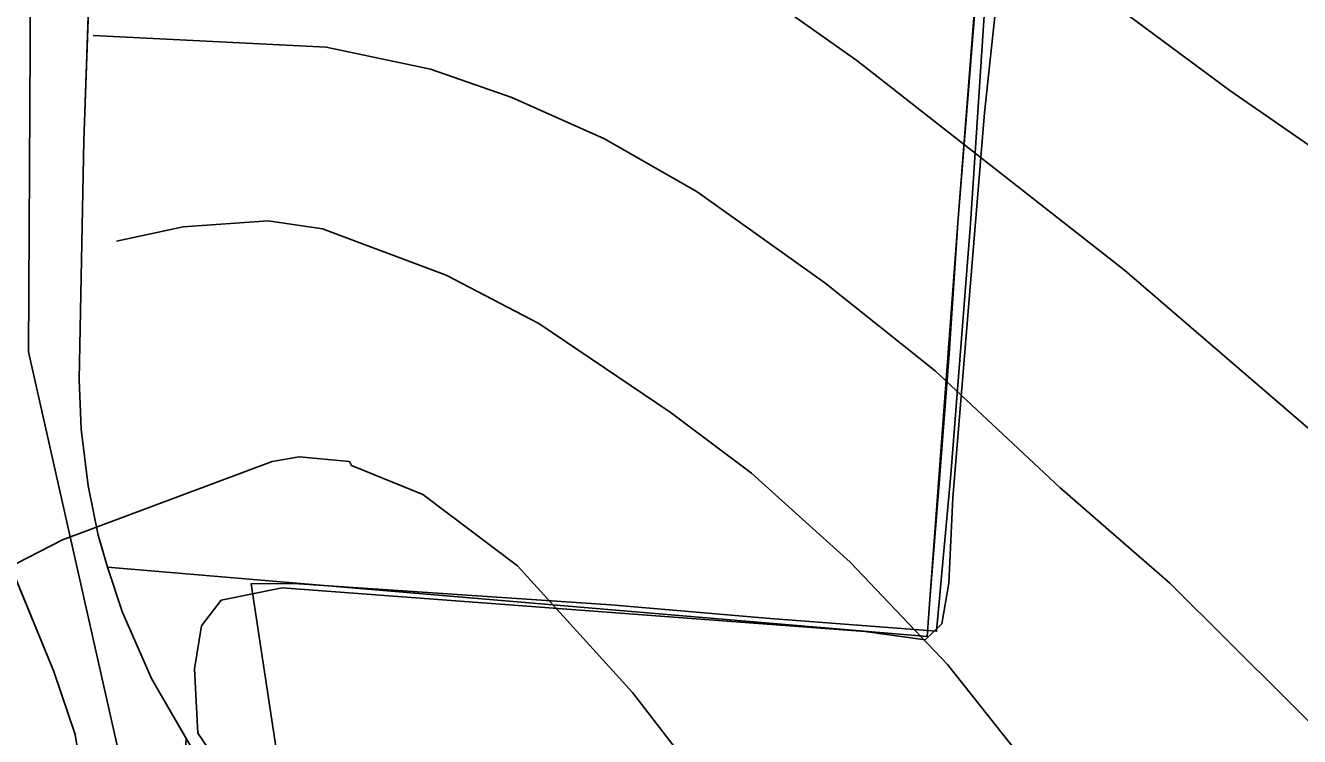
# Model space of a CAD drawing. Extents: x -662620 to -656370, y -1067090 to -1062990.
# Drawn here: x -658981.3 to -658792.9, y -1065759.2 to -1065654 of the extents above; entities that cross this region are included whole.
import ezdxf

# ---------------------------------------------------------------- set-up
doc = ezdxf.new("R2010")
doc.units = 0
for name, color, linetype in [('Agrotechnicka_opatreni_hrazkovani_a_dulkovani__mulcovani', 7, 'Continuous'), ('OBVOD_PÚ', 7, 'Continuous'), ('ORNÁ_PŮDA_-_STÁVAJÍCÍ', 7, 'Continuous'), ('OSTATNÍ_PLOCHA_-_STÁVAJÍCÍ', 7, 'Continuous'), ('SDELOVACÍ_VEDENÍ_-_PODZEMNÍ', 7, 'Continuous'), ('SILNICE_II__TŘÍDY_A_III__TŘÍDY', 7, 'Continuous'), ('VRSTEVNICE_ZDŮRAZNĚNÁ', 7, 'Continuous'), ('VRSTEVNICE_ZÁKLADNÍ', 7, 'Continuous')]:
    doc.layers.add(name, color=color, linetype=linetype)

msp = doc.modelspace()

# ---------------------------------------------------------------- linework, layer by layer
at = {"layer": 'Agrotechnicka_opatreni_hrazkovani_a_dulkovani__mulcovani'}
msp.add_lwpolyline([(-658662.77, -1066041.21), (-658696.34, -1066031.17), (-658719.89, -1066020.62), (-658742.94, -1066006.06), (-658761.98, -1065992.51), (-658803.73, -1065962.24), (-658840.81, -1065929.6), (-658858.85, -1065908.52), (-658881.9, -1065874.88), (-658907.95, -1065831.7), (-658934.01, -1065793.04), (-658941.83, -1065779.29), (-658955.86, -1065758.71), (-658956.36, -1065749.17), (-658955.3, -1065742.8), (-658952.4, -1065739), (-658943.4, -1065737.2), (-658857.14, -1065743.64), (-658848.3, -1065744.9), (-658845.8, -1065742.5), (-658844.8, -1065736.5), (-658844.2, -1065723.9), (-658839.5, -1065666.9), (-658836.3, -1065637)], dxfattribs=at)
at = {"layer": 'OBVOD_PÚ'}
for points in [[(-658972.73, -1065671.08), (-658971.19, -1065628.2)], [(-658839.94, -1065638.25), (-658843.43, -1065683.19)], [(-658973.43, -1065706.38), (-658972.73, -1065671.08)], [(-658843.43, -1065683.19), (-658847.59, -1065738.93)], [(-658973.09, -1065713.72), (-658973.43, -1065706.38)], [(-658972.07, -1065722.09), (-658973.09, -1065713.72)], [(-658970.58, -1065729.4), (-658972.07, -1065722.09)], [(-658977.14, -1065749.6), (-658986.14, -1065727.79)], [(-658969.2, -1065734.15), (-658970.58, -1065729.4)], [(-658910.95, -1065739.08), (-658969.2, -1065734.15)], [(-658847.98, -1065744.41), (-658910.95, -1065739.08)], [(-658847.59, -1065738.93), (-658847.98, -1065744.41)], [(-658973.98, -1065758.91), (-658977.14, -1065749.6)], [(-658970.8, -1065778.31), (-658973.98, -1065758.91)]]:
    msp.add_lwpolyline(points, dxfattribs=at)
at = {"layer": 'ORNÁ_PŮDA_-_STÁVAJÍCÍ'}
for p, q in [((-658843.43, -1065683.19), (-658840.99, -1065652.52)), ((-658844.71, -1065702.57), (-658843.43, -1065683.19)), ((-658846.22, -1065721.75), (-658844.71, -1065702.57)), ((-658847.59, -1065738.93), (-658846.22, -1065721.75)), ((-658966.99, -1065740.87), (-658969.2, -1065734.15)), ((-658969.2, -1065734.15), (-658910.95, -1065739.08)), ((-658910.95, -1065739.08), (-658847.98, -1065744.41)), ((-658847.98, -1065744.41), (-658847.59, -1065738.93)), ((-658966.95, -1065740.94), (-658966.99, -1065740.87)), ((-658962.7, -1065750.59), (-658966.95, -1065740.94)), ((-658962.12, -1065751.63), (-658962.7, -1065750.59)), ((-658954.82, -1065764.2), (-658962.12, -1065751.63))]:
    msp.add_line(p, q, dxfattribs=at)
msp.add_lwpolyline([(-658954.82, -1065764.2), (-658962.12, -1065751.63), (-658962.7, -1065750.59), (-658966.95, -1065740.94), (-658966.99, -1065740.87), (-658969.2, -1065734.15), (-658910.95, -1065739.08), (-658847.98, -1065744.41), (-658847.59, -1065738.93), (-658846.22, -1065721.75), (-658844.71, -1065702.57), (-658843.43, -1065683.19), (-658840.99, -1065652.52)], dxfattribs=at)
at = {"layer": 'OSTATNÍ_PLOCHA_-_STÁVAJÍCÍ'}
for p, q in [((-658971.19, -1065628.2), (-658972.73, -1065671.08)), ((-658971.19, -1065628.2), (-658972.73, -1065671.08)), ((-658972.73, -1065671.08), (-658973.43, -1065706.38)), ((-658972.73, -1065671.08), (-658973.43, -1065706.38)), ((-658973.43, -1065706.38), (-658973.09, -1065713.72)), ((-658973.43, -1065706.38), (-658973.09, -1065713.72)), ((-658973.09, -1065713.72), (-658972.07, -1065722.09)), ((-658973.09, -1065713.72), (-658972.07, -1065722.09)), ((-658972.07, -1065722.09), (-658970.58, -1065729.4)), ((-658972.07, -1065722.09), (-658970.58, -1065729.4)), ((-658977.14, -1065749.6), (-658986.14, -1065727.79)), ((-658977.14, -1065749.6), (-658986.14, -1065727.79)), ((-658970.58, -1065729.4), (-658969.2, -1065734.15)), ((-658970.58, -1065729.4), (-658969.2, -1065734.15)), ((-658969.2, -1065734.15), (-658966.99, -1065740.87)), ((-658969.2, -1065734.15), (-658966.99, -1065740.87)), ((-658966.99, -1065740.87), (-658966.95, -1065740.94)), ((-658966.99, -1065740.87), (-658966.95, -1065740.94)), ((-658966.95, -1065740.94), (-658962.7, -1065750.59)), ((-658966.95, -1065740.94), (-658962.7, -1065750.59)), ((-658973.98, -1065758.91), (-658977.14, -1065749.6)), ((-658973.98, -1065758.91), (-658977.14, -1065749.6)), ((-658962.7, -1065750.59), (-658962.12, -1065751.63)), ((-658962.7, -1065750.59), (-658962.12, -1065751.63)), ((-658962.12, -1065751.63), (-658957.56, -1065759.49)), ((-658962.12, -1065751.63), (-658957.56, -1065759.49)), ((-658970.8, -1065778.31), (-658973.98, -1065758.91)), ((-658970.8, -1065778.31), (-658973.98, -1065758.91))]:
    msp.add_line(p, q, dxfattribs=at)
for points in [[(-658971.19, -1065628.2), (-658972.73, -1065671.08), (-658973.43, -1065706.38), (-658973.09, -1065713.72), (-658972.07, -1065722.09), (-658970.58, -1065729.4), (-658969.2, -1065734.15), (-658966.99, -1065740.87), (-658966.95, -1065740.94), (-658962.7, -1065750.59), (-658962.12, -1065751.63), (-658957.56, -1065759.49), (-658958.63, -1065777.77), (-658959.05, -1065783.35), (-658961, -1065789.59), (-658966.1, -1065803.15), (-658969.33, -1065810.44), (-658975.73, -1065820.48), (-658981.09, -1065825.16), (-658983.66, -1065827.68)], [(-658971.19, -1065628.2), (-658972.73, -1065671.08), (-658973.43, -1065706.38), (-658973.09, -1065713.72), (-658972.07, -1065722.09), (-658970.58, -1065729.4), (-658969.2, -1065734.15), (-658966.99, -1065740.87), (-658966.95, -1065740.94), (-658962.7, -1065750.59), (-658962.12, -1065751.63), (-658957.56, -1065759.49), (-658958.63, -1065777.77), (-658959.05, -1065783.35), (-658961, -1065789.59), (-658966.1, -1065803.15), (-658969.33, -1065810.44), (-658975.73, -1065820.48), (-658981.09, -1065825.16), (-658983.66, -1065827.68)], [(-658992.13, -1065818.03), (-658980.55, -1065804.75), (-658977.89, -1065800.69), (-658970.8, -1065778.31), (-658973.98, -1065758.91), (-658977.14, -1065749.6), (-658986.14, -1065727.79)], [(-658992.13, -1065818.03), (-658980.55, -1065804.75), (-658977.89, -1065800.69), (-658970.8, -1065778.31), (-658973.98, -1065758.91), (-658977.14, -1065749.6), (-658986.14, -1065727.79)]]:
    msp.add_lwpolyline(points, dxfattribs=at)
at = {"layer": 'SDELOVACÍ_VEDENÍ_-_PODZEMNÍ'}
for points in [[(-658844.5, -1065720.44), (-658841.57, -1065683.35), (-658838.6, -1065638.2), (-658837.82, -1065631.44), (-658846.36, -1065576.68), (-658854.09, -1065509.46), (-658854.33, -1065499.14), (-658853.92, -1065490.84), (-658850.39, -1065446.34), (-658845.97, -1065388.15), (-658842.75, -1065336.7), (-658841.47, -1065329.83), (-658842.58, -1065319), (-658843.74, -1065309.46), (-658843.91, -1065309.13), (-658845.66, -1065305.81), (-658848.69, -1065304.19), (-658856.85, -1065305.59), (-658867.29, -1065273.9), (-658882.81, -1065226.71), (-658883.74, -1065224.33), (-658885.41, -1065222.83), (-658904.95, -1065217.18), (-658910.86, -1065218.88)], [(-658844.5, -1065720.44), (-658841.57, -1065683.35), (-658838.6, -1065638.2), (-658837.82, -1065631.44), (-658846.36, -1065576.68), (-658854.09, -1065509.46), (-658854.33, -1065499.14), (-658853.92, -1065490.84), (-658850.39, -1065446.34), (-658845.97, -1065388.15), (-658842.75, -1065336.7), (-658841.47, -1065329.83), (-658842.58, -1065319), (-658843.74, -1065309.46), (-658843.91, -1065309.13), (-658845.66, -1065305.81), (-658848.69, -1065304.19), (-658856.85, -1065305.59), (-658867.29, -1065273.9), (-658882.81, -1065226.71), (-658883.74, -1065224.33), (-658885.41, -1065222.83), (-658904.95, -1065217.18), (-658910.86, -1065218.88)], [(-658955.13, -1065788.03), (-658942.24, -1065777.77), (-658942.29, -1065773.58), (-658944.18, -1065761.64), (-658947.98, -1065736.6), (-658941.68, -1065736.58), (-658894.76, -1065739.7), (-658871.21, -1065741.73), (-658846.58, -1065743.61), (-658844.5, -1065720.44)], [(-658955.13, -1065788.03), (-658942.24, -1065777.77), (-658942.29, -1065773.58), (-658944.18, -1065761.64), (-658947.98, -1065736.6), (-658941.68, -1065736.58), (-658894.76, -1065739.7), (-658871.21, -1065741.73), (-658846.58, -1065743.61), (-658844.5, -1065720.44)], [(-658955.13, -1065788.03), (-658942.24, -1065777.77), (-658942.29, -1065773.58), (-658944.18, -1065761.64), (-658947.98, -1065736.6), (-658941.68, -1065736.58), (-658894.76, -1065739.7), (-658871.21, -1065741.73), (-658846.58, -1065743.61), (-658844.5, -1065720.44)], [(-658955.13, -1065788.03), (-658942.24, -1065777.77), (-658942.29, -1065773.58), (-658944.18, -1065761.64), (-658947.98, -1065736.6), (-658941.68, -1065736.58), (-658894.76, -1065739.7), (-658871.21, -1065741.73), (-658846.58, -1065743.61), (-658844.5, -1065720.44)]]:
    msp.add_lwpolyline(points, dxfattribs=at)
at = {"layer": 'SILNICE_II__TŘÍDY_A_III__TŘÍDY'}
msp.add_lwpolyline([(-659171.2, -1065045.15), (-659183.58, -1065185.48), (-659057, -1065176.58), (-659019.85, -1065228.07), (-659028.31, -1065252.72), (-658984.67, -1065363.89), (-658979.85, -1065512.27), (-658980.89, -1065702.26), (-658963.65, -1065778.93), (-658974.96, -1065808.99), (-659002.69, -1065835.5), (-659092.31, -1065876.91), (-659274.98, -1066104.76), (-659317.05, -1066438.63)], dxfattribs=at)
at = {"layer": 'VRSTEVNICE_ZDŮRAZNĚNÁ'}
msp.add_lwpolyline([(-658992.9, -1065738.81), (-658975.89, -1065730.09), (-658944.87, -1065718.51), (-658940.87, -1065717.8), (-658933.44, -1065718.51), (-658933.15, -1065719.08), (-658922.57, -1065723.37), (-658908.56, -1065733.95), (-658891.56, -1065752.67), (-658882.12, -1065764.96), (-658853.11, -1065811.42), (-658839.96, -1065834.14), (-658808.48, -1065897.66), (-658802.29, -1065906.57)], dxfattribs=at)
at = {"layer": 'VRSTEVNICE_ZÁKLADNÍ'}
for points in [[(-658591.52, -1065932.36), (-658599.4, -1065914.47), (-658608.83, -1065891.6), (-658615.27, -1065878.74), (-658628.99, -1065855.87), (-658641.99, -1065836.86), (-658656.72, -1065818.42), (-658670.44, -1065804.13), (-658678.44, -1065797.12), (-658694.74, -1065785.69), (-658724.47, -1065768.82), (-658743.48, -1065756.67), (-658750.34, -1065751.1), (-658777.92, -1065725.37), (-658818.8, -1065690.21), (-658858.4, -1065659.19), (-658873.26, -1065648.62), (-658886.84, -1065640.18), (-658905.13, -1065632.18), (-658916.57, -1065629.04), (-658929.15, -1065626.61), (-658940.58, -1065625.75), (-658970.45, -1065626.03)], [(-658591.52, -1065932.36), (-658599.4, -1065914.47), (-658608.83, -1065891.6), (-658615.27, -1065878.74), (-658628.99, -1065855.87), (-658641.99, -1065836.86), (-658656.72, -1065818.42), (-658670.44, -1065804.13), (-658678.44, -1065797.12), (-658694.74, -1065785.69), (-658724.47, -1065768.82), (-658743.48, -1065756.67), (-658750.34, -1065751.1), (-658777.92, -1065725.37), (-658818.8, -1065690.21), (-658858.4, -1065659.19), (-658873.26, -1065648.62), (-658886.84, -1065640.18), (-658905.13, -1065632.18), (-658916.57, -1065629.04), (-658929.15, -1065626.61), (-658940.58, -1065625.75), (-658970.45, -1065626.03)], [(-658830.52, -1065643.33), (-658803.22, -1065663.63), (-658779.07, -1065680.35), (-658733.9, -1065706.51), (-658705.31, -1065721.51), (-658691.02, -1065727.09), (-658668.15, -1065734.52), (-658655.29, -1065739.67), (-658640.99, -1065746.67), (-658630.99, -1065753.39), (-658616.84, -1065766.25), (-658601.83, -1065782.97), (-658588.97, -1065801.56), (-658582.96, -1065811.56), (-658569.39, -1065837.57), (-658557.09, -1065869.59), (-658552.23, -1065885.6), (-658549.66, -1065901.61), (-658548.09, -1065921.62), (-658546.78, -1065937.83)], [(-658830.52, -1065643.33), (-658803.22, -1065663.63), (-658779.07, -1065680.35), (-658733.9, -1065706.51), (-658705.31, -1065721.51), (-658691.02, -1065727.09), (-658668.15, -1065734.52), (-658655.29, -1065739.67), (-658640.99, -1065746.67), (-658630.99, -1065753.39), (-658616.84, -1065766.25), (-658601.83, -1065782.97), (-658588.97, -1065801.56), (-658582.96, -1065811.56), (-658569.39, -1065837.57), (-658557.09, -1065869.59), (-658552.23, -1065885.6), (-658549.66, -1065901.61), (-658548.09, -1065921.62), (-658546.78, -1065937.83)], [(-658971.34, -1065655.46), (-658936.86, -1065657.19), (-658921.43, -1065660.48), (-658909.42, -1065664.63), (-658895.7, -1065670.77), (-658881.98, -1065678.63), (-658863.11, -1065692.07), (-658846.82, -1065705.08), (-658828.38, -1065722.37), (-658812.09, -1065736.52), (-658777.21, -1065771.25), (-658734.76, -1065809.42), (-658715.18, -1065824.57), (-658703.74, -1065836), (-658687.88, -1065855.73), (-658674.44, -1065876.17), (-658665.86, -1065892.18), (-658651.03, -1065925.08)], [(-658971.34, -1065655.46), (-658936.86, -1065657.19), (-658921.43, -1065660.48), (-658909.42, -1065664.63), (-658895.7, -1065670.77), (-658881.98, -1065678.63), (-658863.11, -1065692.07), (-658846.82, -1065705.08), (-658828.38, -1065722.37), (-658812.09, -1065736.52), (-658777.21, -1065771.25), (-658734.76, -1065809.42), (-658715.18, -1065824.57), (-658703.74, -1065836), (-658687.88, -1065855.73), (-658674.44, -1065876.17), (-658665.86, -1065892.18), (-658651.03, -1065925.08)], [(-658738.12, -1065914.42), (-658749.5, -1065897.34), (-658777.35, -1065850.44), (-658807.51, -1065797.27), (-658814.51, -1065786.98), (-658844.96, -1065748.53), (-658859.39, -1065733.38), (-658873.98, -1065720.23), (-658885.98, -1065711.22), (-658905.42, -1065698.07), (-658919.14, -1065690.93), (-658937.44, -1065684.06), (-658945.44, -1065682.92), (-658958.02, -1065683.78), (-658967.88, -1065685.92)], [(-658738.12, -1065914.42), (-658749.5, -1065897.34), (-658777.35, -1065850.44), (-658807.51, -1065797.27), (-658814.51, -1065786.98), (-658844.96, -1065748.53), (-658859.39, -1065733.38), (-658873.98, -1065720.23), (-658885.98, -1065711.22), (-658905.42, -1065698.07), (-658919.14, -1065690.93), (-658937.44, -1065684.06), (-658945.44, -1065682.92), (-658958.02, -1065683.78), (-658967.88, -1065685.92)]]:
    msp.add_lwpolyline(points, dxfattribs=at)

doc.saveas('drawing.dxf')
